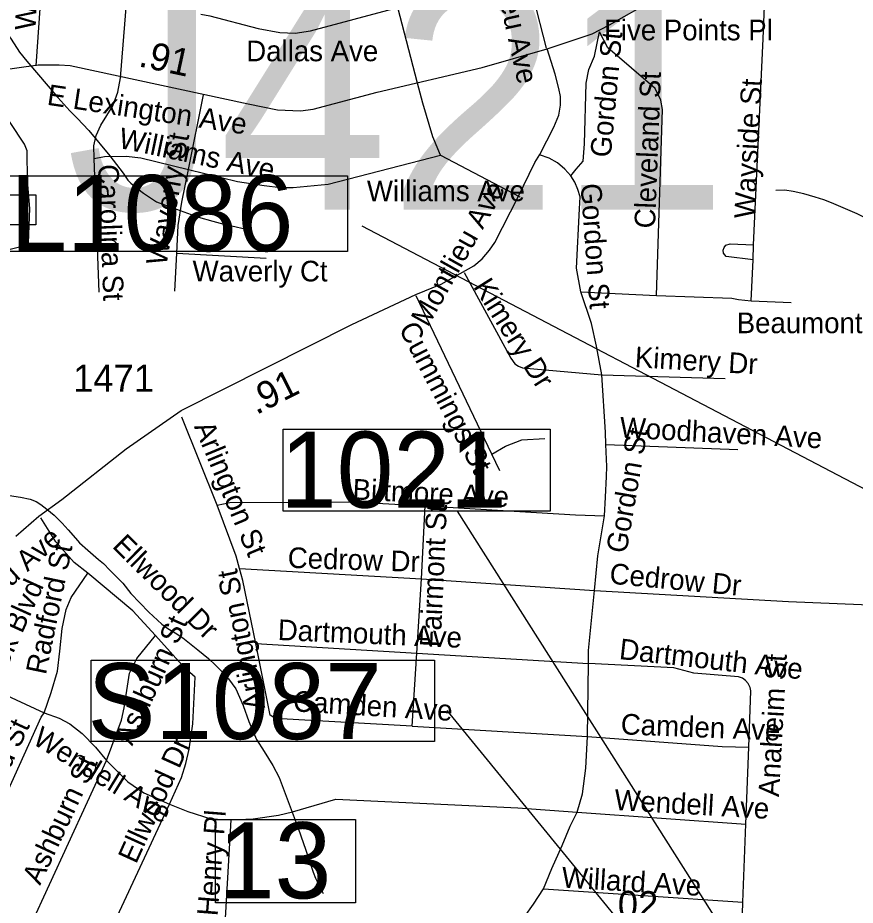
# Model space of a CAD drawing. Extents: x 1662474 to 1856135, y 779280 to 917889.
# Drawn here: x 1707565 to 1711418, y 809267 to 813349 of the extents above; entities that cross this region are included whole.
import ezdxf

# ---------------------------------------------------------------- set-up
doc = ezdxf.new("R2010")
doc.units = 0
for name, color, linetype in [('Exist Hydrographic Misc Water Feature', 7, 'Continuous'), ('Exist Road Non-System Structure Non-Sys Other Attributed CELL', 7, 'Continuous'), ('Exist Road Non-System Structure Non-Sys Other Number Label', 7, 'Continuous'), ('Exist Road Non-System Type 51', 7, 'Continuous'), ('Exist Road Non-System Type 51 Label', 7, 'Continuous'), ('Exist Road Primary Interstate Structure Cantilever Sign Number Label', 7, 'Continuous'), ('Exist Road Primary US Structure Ovrhead Sign CELL', 7, 'Continuous'), ('Exist Road Primary US Structure Standard Bridge Number Label', 7, 'Continuous'), ('Exist Road Secondary Mileage Hundredths English Label', 7, 'Continuous'), ('Exist Road Secondary Mileage Tenths English Label', 7, 'Continuous'), ('Exist Road Secondary Structure Standard Bridge Number Label', 7, 'Continuous'), ('Exist Road Secondary Type 51 Attributed', 7, 'Continuous'), ('Exist Road Secondary Type 51 Label', 7, 'Continuous'), ('Exist Road Secondary Type 51 Number Label', 7, 'Continuous')]:
    doc.layers.add(name, color=color, linetype=linetype)

msp = doc.modelspace()

# ---------------------------------------------------------------- linework, layer by layer
at = {"layer": 'Exist Hydrographic Misc Water Feature'}
for points in [[(1707426.4, 813366.8), (1707472, 813324.3), (1707505.7, 813292), (1707535.2, 813249.7), (1707572.8, 813191.3), (1707606.4, 813149), (1707748.9, 812981.6), (1707804.3, 812921), (1707838, 812886.7), (1707891.4, 812830.3), (1707988.4, 812713.2), (1708049.6, 812634.7), (1708071.3, 812602.4), (1708085.3, 812588.3), (1708117, 812562), (1708142.8, 812541.7), (1708202.5, 812503.1), (1708278.1, 812474.4), (1708395.8, 812431.3), (1708461.7, 812412.7), (1708513.5, 812400.2), (1708549.5, 812391.9), (1708615.3, 812377.2)], [(1712415.7, 812073.1), (1712319.9, 812106.1), (1712266.1, 812124.6), (1712208.4, 812141.1), (1712132.5, 812159.8), (1711953, 812215.6), (1711695.7, 812308), (1711641.8, 812330.5), (1711592.1, 812355), (1711544.3, 812381.5), (1711486.7, 812416), (1711426.9, 812446.6), (1711309.3, 812497.7), (1711273.4, 812512.1), (1711233.6, 812524.5), (1711181.7, 812539), (1711131.9, 812549.4), (1711093.8, 812555.8), (1711051.8, 812554.2)], [(1707507.5, 811155.2), (1707577.4, 811144.6), (1707621.4, 811134.3), (1707649.2, 811123.9), (1707671.1, 811109.8), (1707698.9, 811089.4), (1707732.6, 811061.1), (1707768.4, 811024.8), (1707796, 810994.5), (1707829.8, 810956.2), (1707849.5, 810934), (1707887.1, 810899.6), (1707936.7, 810857.1), (1707958.7, 810838.9), (1707988.4, 810808.6), (1708047.8, 810748.1), (1708085.4, 810701.7), (1708168.5, 810614.9), (1708228.1, 810560.3), (1708255.9, 810540), (1708289.7, 810519.7), (1708323.5, 810497.4), (1708393, 810442.7), (1708442.6, 810402.2), (1708474.4, 810371.9), (1708494.2, 810351.7), (1708533.7, 810309.3), (1708567.4, 810262.9), (1708602.6, 810186.6), (1708628, 810112.3), (1708663.2, 810030), (1708698.6, 809973.7), (1708738.2, 809909.3), (1708767.5, 809854.9), (1708855.4, 809622.1), (1708902.1, 809485.5), (1708923.5, 809419.3), (1708935.2, 809391.2), (1708947, 809367.1), (1708970.6, 809320.9)]]:
    msp.add_lwpolyline(points, dxfattribs=at)
at = {"layer": 'Exist Road Non-System Structure Non-Sys Other Attributed CELL'}
msp.add_lwpolyline([(1707509.2, 812535.2), (1707648.2, 812535.2), (1707648.2, 812396.1), (1707509.2, 812396.1)], close=True, dxfattribs=at)
at = {"layer": 'Exist Road Non-System Type 51'}
for p, q in [((1709997.4, 813208.4), (1709908.4, 813553.5)), ((1708037.9, 813072.9), (1708064.4, 813414.7)), ((1709404.5, 813047.8), (1709313.1, 813396.2)), ((1708350.1, 812651.7), (1708419.2, 812993.7)), ((1707938.6, 812087.4), (1707917.1, 812702.1)), ((1709510, 812717.2), (1709874.1, 812525.4)), ((1710948.6, 812234.9), (1710949.6, 812303.9)), ((1708288, 812091.6), (1708295.9, 812265.9)), ((1708295.9, 812265.9), (1708708.1, 812243.6)), ((1710939.1, 812047.2), (1710948.6, 812234.9)), ((1710155.1, 812087.7), (1710504, 812071.7)), ((1709745.4, 811342.5), (1709397.4, 812070.6)), ((1710939.1, 812047.2), (1711123.1, 812039.4)), ((1710251.2, 811707.4), (1710818.9, 811689.2)), ((1708482.2, 811107.9), (1708320, 811511.5)), ((1710270.4, 811385.9), (1710878.2, 811362.8)), ((1709782.4, 811265.9), (1709745.4, 811342.5)), ((1709421.6, 810768.5), (1709438.6, 811104.2)), ((1708584.9, 810815.8), (1709421.6, 810768.5)), ((1709400.9, 810426), (1709421.6, 810768.5)), ((1709421.6, 810768.5), (1710218.4, 810714.7)), ((1708659.4, 810471.4), (1709400.9, 810426)), ((1709379.9, 810091.1), (1709400.9, 810426)), ((1709400.9, 810426), (1710189.9, 810379)), ((1710186.1, 810043.4), (1710189.9, 810379)), ((1707320.9, 810320.8), (1707686.4, 810152.2)), ((1709379.9, 810091.1), (1710186.1, 810043.4)), ((1710914.4, 809639.7), (1710927.6, 809994.2)), ((1707574.4, 809067.8), (1707972.5, 809933.6)), ((1707943.1, 809047.2), (1708262.2, 809732.9)), ((1710137.9, 809695.6), (1710914.4, 809639.7)), ((1710900.9, 809281.7), (1710914.4, 809639.7)), ((1709982.8, 809342.9), (1710900.9, 809281.7)), ((1710886.4, 808860.7), (1710900.9, 809281.7))]:
    msp.add_line(p, q, dxfattribs=at)
for points in [[(1707650.2, 813128.4), (1707693.8, 813764.8), (1707701.4, 813821.5)], [(1710949.6, 812303.9), (1710994.5, 813251.4), (1711008.1, 813592.4), (1711006.1, 813656.7)], [(1708406.9, 813365.6), (1708448.6, 813357.2), (1708670.9, 813299.7), (1708770.4, 813281.4), (1708841.5, 813277.7), (1708911.9, 813288.2), (1709313.1, 813396.2)], [(1710109, 812621.5), (1710133.9, 812652.5), (1710166.4, 812688.9), (1710171.6, 812769), (1710179.9, 813047.5), (1710191.6, 813110.8), (1710218.1, 813172.4), (1710241.5, 813284.2)], [(1710504, 812071.7), (1710531, 812927.5), (1710523.6, 812970), (1710497.6, 813023.4), (1710279.9, 813209.9), (1710241.5, 813284.2)], [(1707245.2, 813044.6), (1707253.1, 813003.7), (1707277.8, 812825.4), (1707341.9, 812735.9), (1707350.5, 812719.1), (1707355.1, 812702.1), (1707361.5, 812628.1), (1707351, 812547.8), (1707350.5, 812478.2), (1707382.5, 812377.7), (1707393, 812261.9), (1707447.4, 812264.5), (1707585.1, 812298.4), (1707614, 812314.2), (1707620.6, 812471.1), (1707609.5, 812599.4), (1707608.2, 812736.4), (1707596.4, 812767.9), (1707529.8, 812867.9), (1707511.4, 812900.8), (1707472.2, 813060.6), (1707468.9, 813098.1)], [(1707917.1, 812702.1), (1707915.4, 812759.2), (1707925.5, 812808.1), (1707947.1, 812854.9), (1708001.9, 812943.5), (1708025.2, 813006.8), (1708037.9, 813072.9)], [(1709510, 812717.2), (1709474.1, 812801.9), (1709428.4, 812955.9), (1709404.5, 813047.8)], [(1707917.1, 812702.1), (1707963.9, 812710.8), (1708063.1, 812713.1), (1708131.1, 812704.4), (1708350.1, 812651.7)], [(1708350.1, 812651.7), (1708575.9, 812596.6), (1708698.5, 812577.7), (1708773, 812568.8), (1708832.4, 812569), (1708993.5, 812584.2), (1709510, 812717.2)], [(1710109, 812621.5), (1710082.1, 812653), (1710047.9, 812681.1), (1710009.2, 812702.9), (1709965.9, 812719.1)], [(1708295.9, 812265.9), (1708302.6, 812393.4), (1708319.8, 812501.2), (1708350.1, 812651.7)], [(1710155.1, 812087.7), (1710134.9, 812197.6), (1710148.6, 812470.4), (1710152, 812525.7), (1710142, 812559.6), (1710127.4, 812592.6), (1710109, 812621.5)], [(1710948.6, 812234.9), (1710823.4, 812250.9), (1710811.6, 812266.7), (1710810, 812280), (1710814.1, 812292.6), (1710823.1, 812302.6), (1710842.2, 812309.2), (1710949.6, 812303.9)], [(1709618.6, 812177.2), (1709832.6, 811783.2), (1709851.5, 811757.8), (1709868.9, 811745.9), (1709886.6, 811738.9), (1710251.2, 811707.4)], [(1710251.2, 811707.4), (1710226.9, 811838.9), (1710204, 811943), (1710155.1, 812087.7)], [(1710504, 812071.7), (1710849.9, 812058.8), (1710880.6, 812053.2), (1710939.1, 812047.2)], [(1710270.4, 811385.9), (1710268.2, 811443.4), (1710251.2, 811707.4)], [(1709745.4, 811342.5), (1709809, 811378.8), (1709884.6, 811408.2), (1709989.9, 811413.7)], [(1710264.4, 811058), (1710269.4, 811143.4), (1710273.5, 811239.1), (1710274.6, 811285.6), (1710270.4, 811385.9)], [(1708482.2, 811107.9), (1708540, 811118.9), (1709105.4, 811122.9), (1709438.6, 811104.2)], [(1708584.9, 810815.8), (1708569.9, 810872.2), (1708482.2, 811107.9)], [(1709438.6, 811104.2), (1710131.2, 811062.8), (1710264.4, 811058)], [(1710218.4, 810714.7), (1710233.6, 810874), (1710264.4, 811058)], [(1707887.5, 810794), (1707824.5, 810843.4), (1707739.8, 810938.9), (1707670.9, 811049.6)], [(1708659.4, 810471.4), (1708599.9, 810761.2), (1708584.9, 810815.8)], [(1707686.4, 810152.2), (1707719.2, 810245.2), (1707746.9, 810344.1), (1707757.9, 810435.2), (1707769.6, 810540.2), (1707788, 810627.9), (1707809.8, 810683.2), (1707887.5, 810794)], [(1708198.8, 810507.9), (1708094.9, 810620.8), (1707887.5, 810794)], [(1710189.9, 810379), (1710190.6, 810439.4), (1710218.4, 810714.7)], [(1710218.4, 810714.7), (1711111, 810664.1), (1711559.1, 810645.2), (1711591.1, 810650.7)], [(1707972.5, 809933.6), (1708041.9, 810117.9), (1708054.9, 810175.1), (1708079.6, 810334.7), (1708112.4, 810402.9), (1708198.8, 810507.9)], [(1708262.2, 809732.9), (1708317.6, 809855.4), (1708337.9, 809919.4), (1708353.9, 809985.1), (1708370.6, 810101.9), (1708381.1, 810316.6), (1708333.4, 810358.2), (1708198.8, 810507.9)], [(1709379.9, 810091.1), (1708749.6, 810126.2), (1708743.4, 810130.5), (1708726.6, 810142.2), (1708659.4, 810471.4)], [(1710927.6, 809994.2), (1710936.8, 810254.1), (1710933.9, 810269), (1710924.9, 810287.2), (1710913.4, 810300.5), (1710899.2, 810311.4), (1710880.6, 810318.4), (1710675.1, 810335.2), (1710583.2, 810358.9), (1710189.9, 810379)], [(1707155.8, 809283), (1707214.8, 809310.2), (1707250, 809333.4), (1707285.6, 809368.5), (1707344.1, 809443.9), (1707436.4, 809613.4), (1707673.1, 810132.9), (1707686.4, 810152.2)], [(1707686.4, 810152.2), (1707754.6, 810128.4), (1707805.1, 810101.1), (1707861.5, 810057.2), (1707922.1, 809994), (1707972.5, 809933.6)], [(1710137.9, 809695.6), (1710162.8, 809779.6), (1710178.5, 809897.4), (1710186.1, 810043.4)], [(1710186.1, 810043.4), (1710805, 809997.7), (1710927.6, 809994.2)], [(1707972.5, 809933.6), (1708070.9, 809835.4), (1708144.4, 809785.1), (1708262.2, 809732.9)], [(1708546.8, 809660.7), (1708648.4, 809665.1), (1708764.6, 809681.7), (1708829.1, 809696.9), (1709027.9, 809754.9), (1709865.6, 809715), (1710137.9, 809695.6)], [(1708262.2, 809732.9), (1708346.8, 809699.2), (1708452.9, 809664.4), (1708546.8, 809660.7)], [(1709982.8, 809342.9), (1710021.4, 809437), (1710069.4, 809542), (1710105.9, 809630.8), (1710137.9, 809695.6)], [(1707943.1, 809047.2), (1708115, 809038.4), (1708466.5, 809026.2), (1708501.6, 809045.7), (1708515, 809100.6), (1708546.8, 809660.7)], [(1709895.6, 809213.9), (1709938.1, 809272.5), (1709982.8, 809342.9)]]:
    msp.add_lwpolyline(points, dxfattribs=at)
at = {"layer": 'Exist Road Primary Interstate Structure Cantilever Sign Number Label'}
msp.add_line((1711469.6, 811176), (1709149.4, 812390.3), dxfattribs=at)
msp.add_lwpolyline([(1707518.7, 812622.4), (1709081.7, 812622.4), (1709081.7, 812273.4), (1707518.7, 812273.4)], close=True, dxfattribs=at)
at = {"layer": 'Exist Road Primary US Structure Ovrhead Sign CELL'}
msp.add_line((1711402.7, 807885.1), (1709540.8, 810163.1), dxfattribs=at)
msp.add_lwpolyline([(1707901.9, 810393.8), (1709481.9, 810393.8), (1709481.9, 810019.7), (1707901.9, 810019.7)], close=True, dxfattribs=at)
at = {"layer": 'Exist Road Primary US Structure Standard Bridge Number Label'}
msp.add_line((1711402.6, 808219.3), (1709588.5, 811080.3), dxfattribs=at)
msp.add_lwpolyline([(1708786.6, 811457.4), (1710014.3, 811457.4), (1710014.3, 811079.2), (1708786.6, 811079.2)], close=True, dxfattribs=at)
at = {"layer": 'Exist Road Secondary Structure Standard Bridge Number Label'}
msp.add_lwpolyline([(1708474, 809661.4), (1709118.2, 809661.4), (1709118.2, 809279.1), (1708474, 809279.1)], close=True, dxfattribs=at)
at = {"layer": 'Exist Road Secondary Type 51 Attributed'}
for points in [[(1710000.1, 813206.3), (1710206.7, 813275.7), (1710287.4, 813316), (1710354.6, 813354.3), (1710473.6, 813421.5), (1710573.4, 813477.1), (1710648.3, 813515.5), (1710704, 813538.9)], [(1705298.6, 812816.5), (1705354.9, 812828.5), (1705522.1, 812847), (1706056.6, 812838.8), (1706232.6, 812840.8), (1706307.5, 812846.9), (1706422.8, 812865.1), (1706584.6, 812907.4), (1706917.6, 812980.4), (1707238.9, 813050.9), (1707461.3, 813104.2), (1707658, 813133.1), (1707755.6, 813132.2), (1707806.3, 813129.4), (1708625.4, 812952.4), (1708760.2, 812925.4), (1708865.6, 812920.5), (1708924.4, 812927.9), (1709218.5, 813006.3), (1709701, 813120.7), (1710000.1, 813206.3)], [(1707556.5, 810965.2), (1707662.4, 811056.3), (1707767.8, 811132.9), (1708063.8, 811366.2), (1708316.8, 811542.5), (1709102.2, 811937.7), (1709395.8, 812075.9), (1709512.7, 812124.4), (1709662.3, 812208.5), (1709701.6, 812240.7), (1709735.1, 812280.1), (1709760.1, 812315.9), (1709867.6, 812525.8), (1709943.7, 812682.9), (1709967.2, 812720.6), (1710030.7, 812845.2), (1710054.2, 812901.6), (1710061.3, 812946.3), (1710061.3, 812986.3), (1710054.2, 813023.9), (1710037.8, 813089.7), (1710000.1, 813206.3)]]:
    msp.add_lwpolyline(points, dxfattribs=at)

# ---------------------------------------------------------------- texts
at = {"layer": 'Exist Road Non-System Structure Non-Sys Other Number Label'}
msp.add_text('J421', height=1049.86, dxfattribs=at).set_placement((1707787, 812465.7))
at = {"layer": 'Exist Road Non-System Type 51 Label'}
for s, rotation, p in [('Wiltshire St', 87.5713, (1707646.6, 813290.4)), ('Montlieu Ave', 282.4005, (1709709, 813755.4)), ('Gordon St', 84.6874, (1710292.7, 812703.8)), ('Cleveland St', 87.7827, (1710496.4, 812378.7)), ('Wayside St', 87.0364, (1710955.6, 812423.8)), ('Williams Ave', 348.1047, (1708024, 812751.5)), ('Waverly St', 80.065, (1708248.2, 812205.3)), ('Carolina St', 272.2556, (1707934, 812673.5)), ('Gordon St', 274.2491, (1710154, 812583.8)), ('Kimery Dr', 302.0996, (1709658, 812112.8)), ('Cummings St', 297.4609, (1709315.6, 811920.2)), ('Kimery Dr', 356.6211, (1710401.9, 811741.8)), ('Woodhaven Ave', 356.9017, (1710332.3, 811418.6)), ('Arlington St', 292.6081, (1708374.5, 811469.2)), ('Gordon St', 80.1644, (1710364.7, 810882.1)), ('Biltmore Ave', 357.1558, (1709103.4, 811133.8)), ('Fairmont St', 87.3989, (1709509.9, 810452.5)), ('Ellwood Dr', 315.2209, (1707995.7, 810915.1)), ('Radford St', 78.3044, (1707694.2, 810324.2)), ('Cedrow Dr', 358.2013, (1708805.8, 810819.2)), ('Arlington St', 101.459, (1708703.4, 810175.1)), ('Cedrow Dr', 354.6462, (1710284.4, 810746.8)), ('Meadowbrook Blvd', 65.5685, (1707239.9, 809754.6)), ('Ashburn St', 65.873, (1708091.3, 809997.2)), ('Dartmouth Ave', 357.544, (1708759.8, 810487.4)), ('Dartmouth Ave', 353.6232, (1710328.7, 810400)), ('Anaheim St', 86.822, (1711066.7, 809764.3)), ('Camden Ave', 356.5376, (1708829.7, 810159.4)), ('Radford St', 65.0987, (1707366.3, 809543.7)), ('Camden Ave', 357.7396, (1710337.8, 810053.6)), ('Wendell Ave', 328.4505, (1707627.2, 810013.3)), ('Ellwood Dr', 65.634, (1708109.1, 809453.7)), ('Ashburn St', 64.8475, (1707667.5, 809356.1)), ('Wendell Ave', 356.6711, (1710307.5, 809705.7)), ('Henry Pl', 85.4537, (1708483.9, 809215.4)), ('Willard Ave', 356.4966, (1710064.8, 809349.4))]:
    msp.add_text(s, height=95, rotation=rotation, dxfattribs=at).set_placement(p)
for s, p in [('Five Points Pl', (1710261.9, 813245)), ('Dallas Ave', (1708616, 813148.9)), ('Williams Ave', (1709171.1, 812505.3)), ('Waverly Ct', (1708369.2, 812136.3)), ('Beaumont Ave', (1710872.3, 811898.2))]:
    msp.add_text(s, height=95, dxfattribs=at).set_placement(p)
at = {"layer": 'Exist Road Primary Interstate Structure Cantilever Sign Number Label'}
msp.add_text('L1086', height=350, dxfattribs=at).set_placement((1707531.3, 812275.5))
at = {"layer": 'Exist Road Primary US Structure Ovrhead Sign CELL'}
msp.add_text('S1087', height=350, dxfattribs=at).set_placement((1707885.9, 810031.3))
at = {"layer": 'Exist Road Primary US Structure Standard Bridge Number Label'}
msp.add_text('1021', height=350, dxfattribs=at).set_placement((1708772.1, 811095.8))
at = {"layer": 'Exist Road Secondary Mileage Hundredths English Label'}
for s, rotation, p in [('.91', 347.8014, (1708116.5, 813126.3)), ('.02', 359.0955, (1710278, 809210.2))]:
    msp.add_text(s, height=125, rotation=rotation, dxfattribs=at).set_placement(p)
at = {"layer": 'Exist Road Secondary Mileage Tenths English Label'}
msp.add_text('.91', height=125, rotation=26.708, dxfattribs=at).set_placement((1708662.2, 811521.3))
at = {"layer": 'Exist Road Secondary Structure Standard Bridge Number Label'}
msp.add_text('13', height=350, dxfattribs=at).set_placement((1708486.6, 809298.9))
at = {"layer": 'Exist Road Secondary Type 51 Label'}
for s, rotation, p in [('E Lexington Ave', 351.4546, (1707696.1, 812949.2)), ('Montlieu Ave', 60.7388, (1709451.6, 811922.4)), ('Montlieu Ave', 41.9311, (1707226.3, 810454.1))]:
    msp.add_text(s, height=95, rotation=rotation, dxfattribs=at).set_placement(p)
at = {"layer": 'Exist Road Secondary Type 51 Number Label'}
msp.add_text('1471', height=125, dxfattribs=at).set_placement((1707819.6, 811628.7))

doc.saveas('drawing.dxf')
